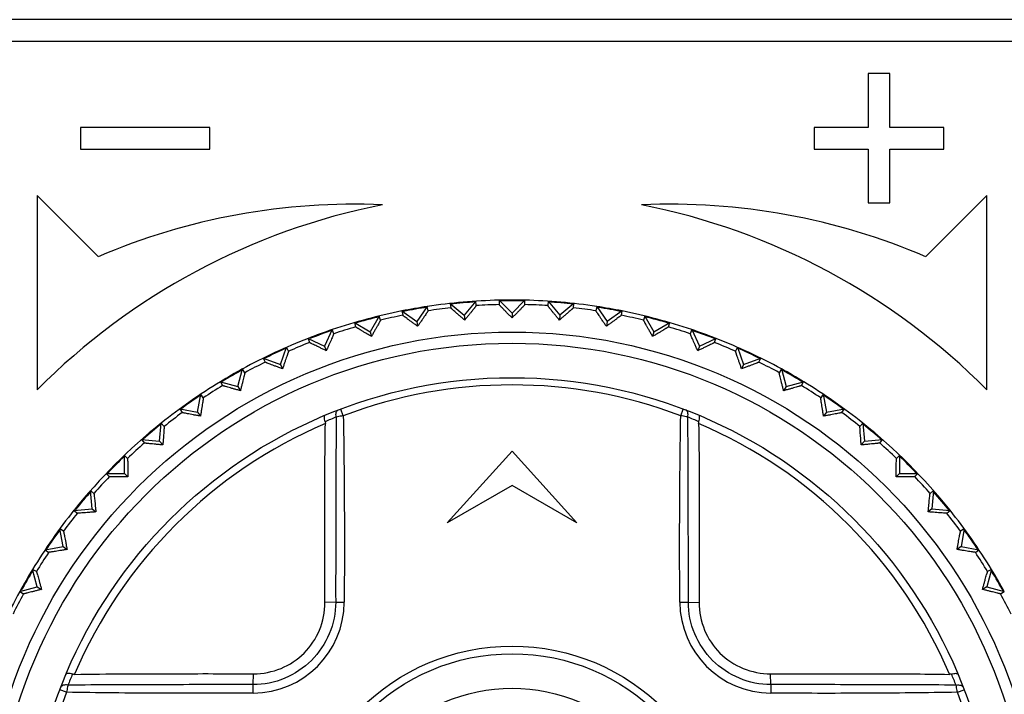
# Model space of a CAD drawing. Header units: millimetres. Extents: x 1117 to 38156, y -1945 to 7303.
# Tile 820 of 831: x 36371 to 36394, y 1330 to 1346. Entities that reach past the tile are written whole.
import ezdxf

# ---------------------------------------------------------------- set-up
doc = ezdxf.new("R2010")
doc.units = ezdxf.units.MM

msp = doc.modelspace()

# ---------------------------------------------------------------- linework, layer by layer
at = {"color": 7, "linetype": 'Continuous'}
for p, q in [((36409.831, 1345.631), (36354.931, 1345.631)), ((36354.931, 1345.131), (36409.831, 1345.131)), ((36391.131, 1344.381), (36390.631, 1344.381)), ((36390.631, 1344.381), (36390.631, 1343.131)), ((36391.131, 1343.131), (36391.131, 1344.381)), ((36372.381, 1343.131), (36372.381, 1342.631)), ((36375.381, 1343.131), (36372.381, 1343.131)), ((36375.381, 1342.631), (36375.381, 1343.131)), ((36390.631, 1343.131), (36389.381, 1343.131)), ((36389.381, 1343.131), (36389.381, 1342.631)), ((36392.381, 1343.131), (36391.131, 1343.131)), ((36392.381, 1342.631), (36392.381, 1343.131)), ((36372.381, 1342.631), (36375.381, 1342.631)), ((36389.381, 1342.631), (36390.631, 1342.631)), ((36390.631, 1342.631), (36390.631, 1341.381)), ((36391.131, 1342.631), (36392.381, 1342.631)), ((36391.131, 1341.381), (36391.131, 1342.631)), ((36371.381, 1341.551), (36371.381, 1337.051)), ((36372.795, 1340.137), (36371.381, 1341.551)), ((36393.381, 1341.551), (36391.967, 1340.137)), ((36393.381, 1337.051), (36393.381, 1341.551)), ((36390.631, 1341.381), (36391.131, 1341.381)), ((36380.418, 1338.981), (36380.176, 1338.636)), ((36380.435, 1338.881), (36380.418, 1338.981)), ((36380.951, 1339.052), (36381.274, 1338.78)), ((36380.951, 1339.052), (36380.96, 1338.95)), ((36381.545, 1339.104), (36381.274, 1338.78)), ((36381.554, 1339.002), (36381.545, 1339.104)), ((36382.082, 1339.127), (36382.381, 1338.829)), ((36382.082, 1339.127), (36382.083, 1339.026)), ((36382.679, 1339.127), (36382.381, 1338.829)), ((36382.679, 1339.026), (36382.679, 1339.127)), ((36383.216, 1339.104), (36383.208, 1339.002)), ((36383.216, 1339.104), (36383.487, 1338.78)), ((36383.811, 1339.052), (36383.487, 1338.78)), ((36383.802, 1338.95), (36383.811, 1339.052)), ((36384.344, 1338.981), (36384.326, 1338.881)), ((36384.344, 1338.981), (36384.586, 1338.636)), ((36379.305, 1338.761), (36379.094, 1338.396)), ((36379.331, 1338.663), (36379.305, 1338.761)), ((36379.83, 1338.878), (36380.176, 1338.636)), ((36379.83, 1338.878), (36379.848, 1338.778)), ((36381.274, 1338.78), (36381.284, 1338.668)), ((36382.381, 1338.829), (36382.381, 1338.716)), ((36383.487, 1338.78), (36383.478, 1338.668)), ((36384.931, 1338.878), (36384.586, 1338.636)), ((36384.914, 1338.778), (36384.931, 1338.878)), ((36385.456, 1338.761), (36385.43, 1338.663)), ((36385.456, 1338.761), (36385.667, 1338.396)), ((36378.729, 1338.607), (36379.094, 1338.396)), ((36378.729, 1338.607), (36378.755, 1338.509)), ((36380.176, 1338.636), (36380.195, 1338.524)), ((36384.586, 1338.636), (36384.566, 1338.524)), ((36385.667, 1338.396), (36386.033, 1338.607)), ((36386.006, 1338.509), (36386.033, 1338.607)), ((36378.216, 1338.445), (36378.038, 1338.063)), ((36378.251, 1338.35), (36378.216, 1338.445)), ((36379.094, 1338.396), (36379.124, 1338.287)), ((36385.667, 1338.396), (36385.638, 1338.287)), ((36386.546, 1338.445), (36386.511, 1338.35)), ((36386.546, 1338.445), (36386.724, 1338.063)), ((36377.014, 1337.639), (36377.159, 1338.036)), ((36377.201, 1337.943), (36377.159, 1338.036)), ((36377.655, 1338.241), (36378.038, 1338.063)), ((36377.655, 1338.241), (36377.69, 1338.146)), ((36378.038, 1338.063), (36378.076, 1337.957)), ((36386.724, 1338.063), (36386.685, 1337.957)), ((36386.724, 1338.063), (36387.106, 1338.241)), ((36387.071, 1338.146), (36387.106, 1338.241)), ((36387.603, 1338.036), (36387.56, 1337.943)), ((36387.603, 1338.036), (36387.747, 1337.639)), ((36376.618, 1337.783), (36377.014, 1337.639)), ((36376.618, 1337.783), (36376.661, 1337.691)), ((36377.014, 1337.639), (36377.062, 1337.536)), ((36387.747, 1337.639), (36387.699, 1337.536)), ((36387.747, 1337.639), (36388.144, 1337.783)), ((36388.101, 1337.691), (36388.144, 1337.783)), ((36376.032, 1337.128), (36376.141, 1337.535)), ((36376.192, 1337.447), (36376.141, 1337.535)), ((36388.621, 1337.535), (36388.57, 1337.447)), ((36388.621, 1337.535), (36388.73, 1337.128)), ((36375.624, 1337.237), (36376.032, 1337.128)), ((36375.624, 1337.237), (36375.675, 1337.149)), ((36376.032, 1337.128), (36376.088, 1337.03)), ((36388.73, 1337.128), (36388.673, 1337.03)), ((36388.73, 1337.128), (36389.137, 1337.237)), ((36389.087, 1337.149), (36389.137, 1337.237)), ((36375.097, 1336.532), (36375.171, 1336.948)), ((36375.229, 1336.865), (36375.171, 1336.948)), ((36389.591, 1336.948), (36389.533, 1336.865)), ((36389.591, 1336.948), (36389.664, 1336.532)), ((36374.682, 1336.606), (36375.097, 1336.532)), ((36374.682, 1336.606), (36374.74, 1336.522)), ((36375.097, 1336.532), (36375.162, 1336.44)), ((36378.472, 1336.448), (36378.413, 1336.604)), ((36386.289, 1336.448), (36386.348, 1336.604)), ((36389.664, 1336.532), (36389.599, 1336.44)), ((36389.664, 1336.532), (36390.08, 1336.606)), ((36390.021, 1336.522), (36390.08, 1336.606)), ((36374.218, 1335.858), (36374.255, 1336.278)), ((36374.321, 1336.2), (36374.255, 1336.278)), ((36390.506, 1336.278), (36390.441, 1336.2)), ((36390.506, 1336.278), (36390.543, 1335.858)), ((36373.798, 1335.895), (36374.218, 1335.858)), ((36373.798, 1335.895), (36373.864, 1335.817)), ((36374.218, 1335.858), (36374.291, 1335.771)), ((36390.543, 1335.858), (36390.47, 1335.771)), ((36390.543, 1335.858), (36390.963, 1335.895)), ((36390.898, 1335.817), (36390.963, 1335.895)), ((36373.474, 1335.46), (36373.402, 1335.531)), ((36373.402, 1335.11), (36373.402, 1335.531)), ((36380.881, 1333.965), (36382.381, 1335.631)), ((36382.381, 1335.631), (36383.881, 1333.965)), ((36391.36, 1335.531), (36391.288, 1335.46)), ((36391.36, 1335.531), (36391.36, 1335.11)), ((36372.98, 1335.11), (36373.402, 1335.11)), ((36372.98, 1335.11), (36373.052, 1335.038)), ((36373.402, 1335.11), (36373.482, 1335.03)), ((36391.36, 1335.11), (36391.28, 1335.03)), ((36391.36, 1335.11), (36391.782, 1335.11)), ((36391.71, 1335.038), (36391.782, 1335.11)), ((36382.381, 1334.831), (36380.881, 1333.965)), ((36383.881, 1333.965), (36382.381, 1334.831)), ((36372.694, 1334.648), (36372.617, 1334.713)), ((36372.653, 1334.293), (36372.617, 1334.713)), ((36392.145, 1334.713), (36392.067, 1334.648)), ((36392.145, 1334.713), (36392.108, 1334.293)), ((36372.233, 1334.256), (36372.653, 1334.293)), ((36372.233, 1334.256), (36372.311, 1334.191)), ((36372.653, 1334.293), (36372.74, 1334.22)), ((36392.108, 1334.293), (36392.021, 1334.22)), ((36392.108, 1334.293), (36392.528, 1334.256)), ((36392.451, 1334.191), (36392.528, 1334.256)), ((36371.989, 1333.771), (36371.906, 1333.829)), ((36371.979, 1333.414), (36371.906, 1333.829)), ((36392.856, 1333.829), (36392.773, 1333.771)), ((36392.856, 1333.829), (36392.783, 1333.414)), ((36371.564, 1333.341), (36371.979, 1333.414)), ((36371.564, 1333.341), (36371.647, 1333.282)), ((36371.979, 1333.414), (36372.072, 1333.349)), ((36392.783, 1333.414), (36392.69, 1333.349)), ((36392.783, 1333.414), (36393.198, 1333.341)), ((36393.115, 1333.282), (36393.198, 1333.341)), ((36371.363, 1332.836), (36371.275, 1332.887)), ((36371.384, 1332.48), (36371.275, 1332.887)), ((36393.487, 1332.887), (36393.378, 1332.48)), ((36393.487, 1332.887), (36393.399, 1332.836)), ((36370.976, 1332.371), (36371.384, 1332.48)), ((36370.976, 1332.371), (36371.064, 1332.32)), ((36371.384, 1332.48), (36371.482, 1332.423)), ((36393.378, 1332.48), (36393.28, 1332.423)), ((36393.378, 1332.48), (36393.785, 1332.371)), ((36393.697, 1332.32), (36393.785, 1332.371)), ((36378.296, 1332.128), (36378.043, 1332.12)), ((36386.466, 1332.128), (36386.718, 1332.12)), ((36376.384, 1330.216), (36376.392, 1330.468)), ((36388.378, 1330.216), (36388.37, 1330.468)), ((36372.063, 1330.039), (36371.907, 1330.098)), ((36392.698, 1330.039), (36392.855, 1330.098))]:
    msp.add_line(p, q, dxfattribs=at)
for radius in [12.258, 12, 11.2, 4.978, 4.8, 4]:
    msp.add_circle((36382.381, 1326.131), radius, dxfattribs=at)
for centre, radius, start, end in [((36382.381, 1326.131), 15.5, 101.1599, 135.2087), ((36378.711, 1326.352), 15, 87.4407, 113.2286), ((36386.051, 1326.352), 15, 66.7714, 92.5593), ((36382.381, 1326.131), 15.5, 44.7913, 78.8401), ((36382.381, 1326.131), 13, 98.6907, 101.3076), ((36382.381, 1326.131), 12.983, 98.6957, 101.1544), ((36382.381, 1326.131), 13, 91.3147, 98.6853), ((36382.381, 1326.131), 12.898, 96.325, 98.675), ((36382.381, 1326.131), 12.983, 93.678, 96.3198), ((36382.381, 1326.131), 12.898, 91.325, 93.675), ((36382.381, 1326.131), 13, 88.6918, 91.3082), ((36382.381, 1326.131), 12.983, 88.6968, 91.1554), ((36382.381, 1326.131), 13, 81.3147, 88.6853), ((36382.381, 1326.131), 12.898, 86.325, 88.675), ((36382.381, 1326.131), 12.983, 83.6802, 86.322), ((36382.381, 1326.131), 12.898, 81.325, 83.675), ((36382.381, 1326.131), 13, 78.6924, 81.3093), ((36382.381, 1326.131), 12.983, 78.6973, 81.1566), ((36382.381, 1326.131), 13, 101.3147, 108.6853), ((36382.381, 1326.131), 12.983, 103.6789, 106.323), ((36382.381, 1326.131), 12.898, 101.325, 103.675), ((36382.381, 1326.131), 12.898, 76.325, 78.675), ((36382.381, 1326.131), 13, 71.3147, 78.6853), ((36382.381, 1326.131), 12.983, 73.677, 76.3211), ((36382.381, 1326.131), 12.898, 106.325, 108.675), ((36382.381, 1326.131), 12.898, 71.325, 73.675), ((36382.381, 1326.131), 13, 108.6934, 111.3099), ((36382.381, 1326.131), 12.983, 108.6983, 111.1577), ((36382.381, 1326.131), 13, 68.6901, 71.3066), ((36382.381, 1326.131), 12.983, 68.6951, 71.1531), ((36382.381, 1326.131), 13, 111.3147, 118.6853), ((36382.381, 1326.131), 12.983, 113.6796, 116.3193), ((36382.381, 1326.131), 12.898, 111.325, 113.675), ((36382.381, 1326.131), 12.898, 66.325, 68.675), ((36382.381, 1326.131), 13, 61.3147, 68.6853), ((36382.381, 1326.131), 12.983, 63.6807, 66.3204), ((36382.381, 1326.131), 12.898, 116.325, 118.675), ((36382.381, 1326.131), 12.898, 61.325, 63.675), ((36382.381, 1326.131), 13, 118.6896, 121.3064), ((36382.381, 1326.131), 12.983, 118.6946, 121.1528), ((36382.381, 1326.131), 13, 58.6936, 61.3104), ((36382.381, 1326.131), 12.983, 58.6986, 61.1582), ((36382.381, 1326.131), 13, 121.3147, 128.6853), ((36382.381, 1326.131), 12.898, 121.325, 123.675), ((36382.381, 1326.131), 11.033, 69.2548, 110.7466), ((36382.381, 1326.131), 12.898, 56.325, 58.675), ((36382.381, 1326.131), 13, 51.3147, 58.6853), ((36382.381, 1326.131), 12.983, 123.6776, 126.323), ((36382.381, 1326.131), 12.983, 53.677, 56.3224), ((36382.381, 1326.131), 12.898, 126.325, 128.675), ((36382.381, 1326.131), 12.898, 51.325, 53.675), ((36382.381, 1326.131), 13, 128.694, 141.306), ((36382.381, 1326.131), 11.02, 113.1008, 156.9001), ((36382.381, 1326.131), 12.983, 128.6989, 131.1586), ((36382.857, 1325.284), 12.028, 112.2236, 113.5485), ((36381.915, 1325.309), 12.001, 66.4514, 67.7797), ((36382.381, 1326.131), 11.02, 23.1008, 66.9001), ((36382.381, 1326.131), 13, 38.694, 51.306), ((36382.381, 1326.131), 12.983, 48.6944, 51.1523), ((36382.381, 1326.131), 12.898, 131.325, 133.675), ((36382.381, 1326.131), 12.898, 46.325, 48.675), ((36382.381, 1326.131), 12.983, 133.6805, 136.3196), ((36382.381, 1326.131), 12.983, 43.6805, 46.3195), ((36382.381, 1326.131), 12.898, 136.325, 138.675), ((36382.381, 1326.131), 12.898, 41.325, 43.675), ((36382.381, 1326.131), 12.983, 138.6944, 141.1523), ((36382.381, 1326.131), 12.983, 38.6989, 41.1586), ((36382.381, 1326.131), 13, 141.3147, 148.6853), ((36382.381, 1326.131), 12.898, 141.325, 143.675), ((36382.381, 1326.131), 12.898, 36.325, 38.675), ((36382.381, 1326.131), 13, 31.3147, 38.6853), ((36382.381, 1326.131), 12.983, 143.677, 146.3224), ((36382.381, 1326.131), 12.983, 33.6776, 36.323), ((36382.381, 1326.131), 12.898, 146.325, 148.675), ((36382.381, 1326.131), 12.898, 31.325, 33.675), ((36382.381, 1326.131), 13, 148.6937, 151.3104), ((36382.381, 1326.131), 12.983, 148.6986, 151.1582), ((36382.381, 1326.131), 13, 28.6896, 31.3063), ((36382.381, 1326.131), 12.983, 28.6946, 31.1528), ((36382.381, 1326.131), 13, 151.3147, 158.6853), ((36382.381, 1326.131), 12.898, 151.325, 153.675), ((36382.381, 1326.131), 12.898, 26.325, 28.675), ((36376.376, 1332.135), 2.117, 270.2801, 359.7341), ((36378.754, 1358.046), 25.922, 268.9863, 269.4231), ((36385.892, 1359.041), 26.919, 270.8002, 271.2209), ((36388.385, 1332.135), 2.117, 180.2789, 269.7357), ((36383.201, 1325.665), 12, 156.4515, 157.7801), ((36381.534, 1325.654), 12.029, 22.2237, 23.5485), ((36382.381, 1326.131), 11.033, 159.2549, 200.7466), ((36349.482, 1329.643), 26.908, 0.7977, 1.2186), ((36414.296, 1329.758), 25.922, 178.9877, 179.4245), ((36382.381, 1326.131), 11.033, 339.2548, 20.7466)]:
    msp.add_arc(centre, radius, start, end, dxfattribs=at)
for points, knots in [([(36381.284, 1338.668), (36381.262, 1338.686), (36381.22, 1338.722), (36381.16, 1338.774), (36381.105, 1338.821), (36381.057, 1338.862), (36381.023, 1338.893), (36380.999, 1338.913), (36380.986, 1338.925), (36380.975, 1338.935), (36380.967, 1338.942), (36380.963, 1338.947), (36380.96, 1338.95), (36380.96, 1338.95)], [0, 0, 0, 0, 0.199481, 0.385367, 0.554329, 0.702459, 0.82537, 0.875938, 0.918501, 0.952563, 0.977679, 0.993532, 1, 1, 1, 1]), ([(36381.554, 1339.002), (36381.554, 1339.002), (36381.552, 1338.999), (36381.548, 1338.993), (36381.542, 1338.985), (36381.533, 1338.973), (36381.521, 1338.959), (36381.502, 1338.935), (36381.473, 1338.899), (36381.433, 1338.85), (36381.388, 1338.794), (36381.337, 1338.732), (36381.302, 1338.69), (36381.284, 1338.668)], [0, 0, 0, 0, 0.006467, 0.022314, 0.047417, 0.081484, 0.124046, 0.174615, 0.297555, 0.445709, 0.614672, 0.800566, 1, 1, 1, 1]), ([(36382.381, 1338.716), (36382.361, 1338.736), (36382.322, 1338.775), (36382.266, 1338.832), (36382.216, 1338.884), (36382.172, 1338.929), (36382.14, 1338.962), (36382.119, 1338.985), (36382.106, 1338.998), (36382.096, 1339.009), (36382.089, 1339.017), (36382.085, 1339.022), (36382.083, 1339.025), (36382.083, 1339.026)], [0, 0, 0, 0, 0.199427, 0.385377, 0.554373, 0.70251, 0.825451, 0.876005, 0.918557, 0.952613, 0.977701, 0.993537, 1, 1, 1, 1]), ([(36382.679, 1339.026), (36382.679, 1339.025), (36382.676, 1339.022), (36382.673, 1339.017), (36382.665, 1339.009), (36382.655, 1338.998), (36382.643, 1338.985), (36382.621, 1338.962), (36382.59, 1338.929), (36382.546, 1338.884), (36382.495, 1338.832), (36382.44, 1338.775), (36382.401, 1338.736), (36382.381, 1338.716)], [0, 0, 0, 0, 0.006479, 0.022341, 0.047413, 0.081454, 0.12405, 0.174642, 0.297539, 0.445684, 0.614742, 0.800679, 1, 1, 1, 1]), ([(36383.478, 1338.668), (36383.459, 1338.69), (36383.424, 1338.732), (36383.374, 1338.794), (36383.328, 1338.85), (36383.288, 1338.899), (36383.259, 1338.935), (36383.24, 1338.959), (36383.229, 1338.973), (36383.22, 1338.985), (36383.213, 1338.993), (36383.21, 1338.999), (36383.207, 1339.002), (36383.208, 1339.002)], [0, 0, 0, 0, 0.199481, 0.385367, 0.554329, 0.702459, 0.82537, 0.875938, 0.918501, 0.952563, 0.977679, 0.993532, 1, 1, 1, 1]), ([(36383.802, 1338.95), (36383.802, 1338.95), (36383.799, 1338.947), (36383.795, 1338.942), (36383.786, 1338.935), (36383.776, 1338.925), (36383.762, 1338.913), (36383.739, 1338.893), (36383.704, 1338.862), (36383.656, 1338.821), (36383.602, 1338.774), (36383.541, 1338.722), (36383.499, 1338.686), (36383.478, 1338.668)], [0, 0, 0, 0, 0.006467, 0.022314, 0.047417, 0.081484, 0.124046, 0.174615, 0.297555, 0.445709, 0.614672, 0.800566, 1, 1, 1, 1]), ([(36380.195, 1338.524), (36380.172, 1338.541), (36380.127, 1338.573), (36380.062, 1338.619), (36380.004, 1338.661), (36379.953, 1338.698), (36379.915, 1338.726), (36379.891, 1338.744), (36379.876, 1338.755), (36379.864, 1338.764), (36379.856, 1338.77), (36379.851, 1338.775), (36379.848, 1338.777), (36379.848, 1338.778)], [0, 0, 0, 0, 0.199481, 0.385367, 0.554329, 0.702459, 0.82537, 0.875938, 0.918501, 0.952563, 0.977679, 0.993532, 1, 1, 1, 1]), ([(36380.435, 1338.881), (36380.435, 1338.881), (36380.433, 1338.878), (36380.43, 1338.872), (36380.424, 1338.863), (36380.417, 1338.85), (36380.407, 1338.835), (36380.39, 1338.809), (36380.364, 1338.771), (36380.329, 1338.719), (36380.288, 1338.659), (36380.243, 1338.593), (36380.212, 1338.548), (36380.195, 1338.524)], [0, 0, 0, 0, 0.006467, 0.022314, 0.047417, 0.081484, 0.124046, 0.174615, 0.297555, 0.445709, 0.614672, 0.800566, 1, 1, 1, 1]), ([(36384.566, 1338.524), (36384.55, 1338.548), (36384.519, 1338.593), (36384.474, 1338.659), (36384.433, 1338.719), (36384.398, 1338.771), (36384.372, 1338.809), (36384.355, 1338.835), (36384.345, 1338.85), (36384.337, 1338.863), (36384.331, 1338.872), (36384.328, 1338.878), (36384.326, 1338.881), (36384.326, 1338.881)], [0, 0, 0, 0, 0.199481, 0.385367, 0.554329, 0.702459, 0.82537, 0.875938, 0.918501, 0.952563, 0.977679, 0.993532, 1, 1, 1, 1]), ([(36384.914, 1338.778), (36384.914, 1338.777), (36384.91, 1338.775), (36384.906, 1338.77), (36384.897, 1338.764), (36384.886, 1338.755), (36384.871, 1338.744), (36384.846, 1338.726), (36384.809, 1338.698), (36384.758, 1338.661), (36384.699, 1338.619), (36384.634, 1338.573), (36384.589, 1338.541), (36384.566, 1338.524)], [0, 0, 0, 0, 0.006467, 0.022314, 0.047417, 0.081484, 0.124046, 0.174615, 0.297555, 0.445709, 0.614672, 0.800566, 1, 1, 1, 1]), ([(36379.124, 1338.287), (36379.099, 1338.301), (36379.051, 1338.329), (36378.983, 1338.37), (36378.921, 1338.407), (36378.867, 1338.439), (36378.827, 1338.463), (36378.801, 1338.479), (36378.785, 1338.489), (36378.773, 1338.496), (36378.764, 1338.502), (36378.759, 1338.506), (36378.755, 1338.508), (36378.755, 1338.509)], [0, 0, 0, 0, 0.199481, 0.385367, 0.554329, 0.702459, 0.82537, 0.875938, 0.918501, 0.952563, 0.977679, 0.993532, 1, 1, 1, 1]), ([(36379.331, 1338.663), (36379.332, 1338.662), (36379.33, 1338.659), (36379.327, 1338.653), (36379.322, 1338.644), (36379.316, 1338.631), (36379.307, 1338.615), (36379.292, 1338.587), (36379.27, 1338.547), (36379.239, 1338.492), (36379.204, 1338.429), (36379.165, 1338.36), (36379.138, 1338.312), (36379.124, 1338.287)], [0, 0, 0, 0, 0.006467, 0.022314, 0.047417, 0.081484, 0.124046, 0.174615, 0.297555, 0.445709, 0.614672, 0.800566, 1, 1, 1, 1]), ([(36385.638, 1338.287), (36385.624, 1338.312), (36385.597, 1338.36), (36385.558, 1338.429), (36385.522, 1338.492), (36385.492, 1338.547), (36385.469, 1338.587), (36385.455, 1338.615), (36385.446, 1338.631), (36385.439, 1338.644), (36385.434, 1338.653), (36385.432, 1338.659), (36385.43, 1338.662), (36385.43, 1338.663)], [0, 0, 0, 0, 0.199481, 0.385367, 0.554329, 0.702459, 0.82537, 0.875938, 0.918501, 0.952563, 0.977679, 0.993532, 1, 1, 1, 1]), ([(36386.006, 1338.509), (36386.006, 1338.508), (36386.003, 1338.506), (36385.998, 1338.502), (36385.989, 1338.496), (36385.976, 1338.489), (36385.961, 1338.479), (36385.934, 1338.463), (36385.895, 1338.439), (36385.841, 1338.407), (36385.779, 1338.37), (36385.71, 1338.329), (36385.663, 1338.301), (36385.638, 1338.287)], [0, 0, 0, 0, 0.006467, 0.022314, 0.047417, 0.081484, 0.124046, 0.174615, 0.297555, 0.445709, 0.614672, 0.800566, 1, 1, 1, 1]), ([(36378.251, 1338.35), (36378.251, 1338.349), (36378.249, 1338.346), (36378.248, 1338.34), (36378.243, 1338.329), (36378.238, 1338.316), (36378.231, 1338.299), (36378.218, 1338.271), (36378.2, 1338.229), (36378.174, 1338.171), (36378.144, 1338.105), (36378.111, 1338.033), (36378.088, 1337.983), (36378.076, 1337.957)], [0, 0, 0, 0, 0.006467, 0.022314, 0.047417, 0.081484, 0.124046, 0.174615, 0.297555, 0.445709, 0.614672, 0.800566, 1, 1, 1, 1]), ([(36386.685, 1337.957), (36386.673, 1337.983), (36386.65, 1338.033), (36386.617, 1338.105), (36386.588, 1338.171), (36386.562, 1338.229), (36386.543, 1338.271), (36386.531, 1338.299), (36386.524, 1338.316), (36386.518, 1338.329), (36386.514, 1338.34), (36386.512, 1338.346), (36386.511, 1338.349), (36386.511, 1338.35)], [0, 0, 0, 0, 0.199481, 0.385367, 0.554329, 0.702459, 0.82537, 0.875938, 0.918501, 0.952563, 0.977679, 0.993532, 1, 1, 1, 1]), ([(36378.076, 1337.957), (36378.051, 1337.969), (36378.001, 1337.993), (36377.929, 1338.027), (36377.864, 1338.058), (36377.807, 1338.086), (36377.766, 1338.106), (36377.738, 1338.12), (36377.722, 1338.128), (36377.709, 1338.135), (36377.699, 1338.14), (36377.694, 1338.144), (36377.69, 1338.145), (36377.69, 1338.146)], [0, 0, 0, 0, 0.199481, 0.385367, 0.554329, 0.702459, 0.82537, 0.875938, 0.918501, 0.952563, 0.977679, 0.993532, 1, 1, 1, 1]), ([(36387.071, 1338.146), (36387.071, 1338.145), (36387.068, 1338.144), (36387.062, 1338.14), (36387.053, 1338.135), (36387.04, 1338.128), (36387.023, 1338.12), (36386.996, 1338.106), (36386.954, 1338.086), (36386.898, 1338.058), (36386.833, 1338.027), (36386.761, 1337.993), (36386.711, 1337.969), (36386.685, 1337.957)], [0, 0, 0, 0, 0.006467, 0.022314, 0.047417, 0.081484, 0.124046, 0.174615, 0.297555, 0.445709, 0.614672, 0.800566, 1, 1, 1, 1]), ([(36377.201, 1337.943), (36377.202, 1337.943), (36377.2, 1337.939), (36377.199, 1337.933), (36377.196, 1337.922), (36377.192, 1337.909), (36377.186, 1337.891), (36377.176, 1337.862), (36377.161, 1337.818), (36377.14, 1337.759), (36377.117, 1337.69), (36377.09, 1337.616), (36377.072, 1337.563), (36377.062, 1337.536)], [0, 0, 0, 0, 0.006467, 0.022314, 0.047417, 0.081484, 0.124046, 0.174615, 0.297555, 0.445709, 0.614672, 0.800566, 1, 1, 1, 1]), ([(36387.699, 1337.536), (36387.69, 1337.563), (36387.671, 1337.616), (36387.645, 1337.69), (36387.621, 1337.759), (36387.6, 1337.818), (36387.586, 1337.862), (36387.576, 1337.891), (36387.57, 1337.909), (36387.566, 1337.922), (36387.562, 1337.933), (36387.561, 1337.939), (36387.56, 1337.943), (36387.56, 1337.943)], [0, 0, 0, 0, 0.199481, 0.385367, 0.554329, 0.702459, 0.82537, 0.875938, 0.918501, 0.952563, 0.977679, 0.993532, 1, 1, 1, 1]), ([(36377.062, 1337.536), (36377.035, 1337.546), (36376.984, 1337.566), (36376.909, 1337.594), (36376.842, 1337.619), (36376.783, 1337.642), (36376.74, 1337.658), (36376.711, 1337.67), (36376.694, 1337.677), (36376.68, 1337.682), (36376.67, 1337.686), (36376.665, 1337.689), (36376.661, 1337.69), (36376.661, 1337.691)], [0, 0, 0, 0, 0.199481, 0.385367, 0.554329, 0.702459, 0.82537, 0.875938, 0.918501, 0.952563, 0.977679, 0.993532, 1, 1, 1, 1]), ([(36388.101, 1337.691), (36388.1, 1337.69), (36388.097, 1337.689), (36388.091, 1337.686), (36388.081, 1337.682), (36388.068, 1337.677), (36388.051, 1337.67), (36388.022, 1337.658), (36387.979, 1337.642), (36387.92, 1337.619), (36387.852, 1337.594), (36387.778, 1337.566), (36387.726, 1337.546), (36387.699, 1337.536)], [0, 0, 0, 0, 0.006467, 0.022314, 0.047417, 0.081484, 0.124046, 0.174615, 0.297555, 0.445709, 0.614672, 0.800566, 1, 1, 1, 1]), ([(36376.192, 1337.447), (36376.192, 1337.446), (36376.191, 1337.443), (36376.19, 1337.436), (36376.188, 1337.426), (36376.185, 1337.412), (36376.181, 1337.394), (36376.173, 1337.364), (36376.162, 1337.319), (36376.147, 1337.258), (36376.129, 1337.188), (36376.109, 1337.111), (36376.095, 1337.057), (36376.088, 1337.03)], [0, 0, 0, 0, 0.00648, 0.022341, 0.047413, 0.081454, 0.124051, 0.174643, 0.29754, 0.445685, 0.614743, 0.800679, 1, 1, 1, 1]), ([(36388.673, 1337.03), (36388.666, 1337.057), (36388.652, 1337.111), (36388.632, 1337.188), (36388.615, 1337.258), (36388.599, 1337.319), (36388.588, 1337.364), (36388.581, 1337.394), (36388.577, 1337.412), (36388.574, 1337.426), (36388.571, 1337.436), (36388.571, 1337.443), (36388.57, 1337.446), (36388.57, 1337.447)], [0, 0, 0, 0, 0.199427, 0.385377, 0.554372, 0.702509, 0.82545, 0.876004, 0.918557, 0.952613, 0.9777, 0.993537, 1, 1, 1, 1]), ([(36376.088, 1337.03), (36376.061, 1337.037), (36376.007, 1337.052), (36375.931, 1337.073), (36375.861, 1337.093), (36375.801, 1337.11), (36375.756, 1337.123), (36375.727, 1337.132), (36375.709, 1337.137), (36375.695, 1337.141), (36375.685, 1337.145), (36375.679, 1337.147), (36375.675, 1337.148), (36375.675, 1337.149)], [0, 0, 0, 0, 0.199427, 0.385378, 0.554374, 0.702511, 0.825452, 0.876006, 0.918558, 0.952614, 0.977701, 0.993538, 1, 1, 1, 1]), ([(36389.087, 1337.149), (36389.086, 1337.148), (36389.083, 1337.147), (36389.077, 1337.145), (36389.066, 1337.141), (36389.052, 1337.137), (36389.035, 1337.132), (36389.005, 1337.123), (36388.961, 1337.11), (36388.9, 1337.093), (36388.831, 1337.073), (36388.754, 1337.052), (36388.701, 1337.037), (36388.673, 1337.03)], [0, 0, 0, 0, 0.006479, 0.02234, 0.047412, 0.081453, 0.124049, 0.17464, 0.297537, 0.445683, 0.614742, 0.800679, 1, 1, 1, 1]), ([(36375.229, 1336.865), (36375.229, 1336.864), (36375.229, 1336.86), (36375.229, 1336.854), (36375.227, 1336.843), (36375.225, 1336.829), (36375.223, 1336.81), (36375.218, 1336.78), (36375.211, 1336.734), (36375.201, 1336.672), (36375.189, 1336.601), (36375.176, 1336.522), (36375.167, 1336.468), (36375.162, 1336.44)], [0, 0, 0, 0, 0.006467, 0.022314, 0.047417, 0.081484, 0.124046, 0.174615, 0.297555, 0.445709, 0.614672, 0.800566, 1, 1, 1, 1]), ([(36389.599, 1336.44), (36389.594, 1336.468), (36389.585, 1336.522), (36389.572, 1336.601), (36389.561, 1336.672), (36389.551, 1336.734), (36389.544, 1336.78), (36389.539, 1336.81), (36389.536, 1336.829), (36389.535, 1336.843), (36389.533, 1336.854), (36389.533, 1336.86), (36389.532, 1336.864), (36389.533, 1336.865)], [0, 0, 0, 0, 0.199481, 0.385367, 0.554329, 0.702459, 0.82537, 0.875938, 0.918501, 0.952563, 0.977679, 0.993532, 1, 1, 1, 1]), ([(36375.162, 1336.44), (36375.134, 1336.445), (36375.08, 1336.455), (36375.002, 1336.469), (36374.931, 1336.483), (36374.869, 1336.495), (36374.824, 1336.504), (36374.793, 1336.51), (36374.775, 1336.514), (36374.761, 1336.517), (36374.75, 1336.519), (36374.744, 1336.521), (36374.741, 1336.522), (36374.74, 1336.522)], [0, 0, 0, 0, 0.199481, 0.385367, 0.554329, 0.702459, 0.82537, 0.875938, 0.918501, 0.952563, 0.977679, 0.993532, 1, 1, 1, 1]), ([(36378.052, 1336.311), (36378.046, 1336.329), (36378.038, 1336.363), (36378.033, 1336.403), (36378.035, 1336.429), (36378.039, 1336.447), (36378.046, 1336.458), (36378.053, 1336.461)], [0, 0, 0, 0, 0.363655, 0.657408, 0.772233, 0.865602, 1, 1, 1, 1]), ([(36378.308, 1336.419), (36378.304, 1336.438), (36378.301, 1336.473), (36378.307, 1336.523), (36378.325, 1336.562), (36378.347, 1336.579), (36378.358, 1336.583)], [0, 0, 0, 0, 0.310286, 0.581755, 0.807538, 1, 1, 1, 1]), ([(36378.472, 1336.448), (36378.458, 1336.446), (36378.403, 1336.438), (36378.348, 1336.428), (36378.308, 1336.419)], [0, 0, 0, 0, 0.266416, 1, 1, 1, 1]), ([(36378.472, 1336.448), (36378.479, 1336.09), (36378.489, 1335.372), (36378.497, 1334.292), (36378.499, 1333.209), (36378.495, 1332.487), (36378.493, 1332.125)], [0, 0, 0, 0, 0.248644, 0.498527, 0.749129, 1, 1, 1, 1]), ([(36386.268, 1332.125), (36386.265, 1332.486), (36386.264, 1333.209), (36386.264, 1334.292), (36386.273, 1335.371), (36386.283, 1336.09), (36386.289, 1336.448)], [0, 0, 0, 0, 0.250871, 0.501473, 0.751355, 1, 1, 1, 1]), ([(36386.454, 1336.419), (36386.441, 1336.422), (36386.386, 1336.433), (36386.331, 1336.442), (36386.289, 1336.448)], [0, 0, 0, 0, 0.22799, 1, 1, 1, 1]), ([(36386.454, 1336.419), (36386.457, 1336.438), (36386.46, 1336.474), (36386.454, 1336.523), (36386.436, 1336.562), (36386.415, 1336.579), (36386.404, 1336.583)], [0, 0, 0, 0, 0.310302, 0.581776, 0.807553, 1, 1, 1, 1]), ([(36386.71, 1336.311), (36386.715, 1336.329), (36386.724, 1336.363), (36386.728, 1336.403), (36386.727, 1336.43), (36386.723, 1336.447), (36386.715, 1336.458), (36386.708, 1336.461)], [0, 0, 0, 0, 0.363666, 0.65742, 0.772244, 0.865611, 1, 1, 1, 1]), ([(36390.021, 1336.522), (36390.021, 1336.522), (36390.017, 1336.521), (36390.011, 1336.519), (36390, 1336.517), (36389.986, 1336.514), (36389.968, 1336.51), (36389.938, 1336.504), (36389.893, 1336.495), (36389.831, 1336.483), (36389.76, 1336.469), (36389.682, 1336.455), (36389.627, 1336.445), (36389.599, 1336.44)], [0, 0, 0, 0, 0.006467, 0.022314, 0.047417, 0.081484, 0.124046, 0.174615, 0.297555, 0.445709, 0.614672, 0.800566, 1, 1, 1, 1]), ([(36374.321, 1336.2), (36374.321, 1336.2), (36374.321, 1336.196), (36374.321, 1336.19), (36374.321, 1336.179), (36374.32, 1336.164), (36374.319, 1336.146), (36374.317, 1336.115), (36374.314, 1336.069), (36374.309, 1336.006), (36374.304, 1335.934), (36374.298, 1335.855), (36374.294, 1335.8), (36374.291, 1335.771)], [0, 0, 0, 0, 0.006467, 0.022314, 0.047417, 0.081484, 0.124046, 0.174615, 0.297555, 0.445709, 0.614672, 0.800566, 1, 1, 1, 1]), ([(36378.043, 1332.12), (36378.042, 1332.469), (36378.041, 1333.194), (36378.043, 1334.273), (36378.046, 1335.305), (36378.052, 1335.962), (36378.057, 1336.267)], [0, 0, 0, 0, 0.252878, 0.524717, 0.77986, 1, 1, 1, 1]), ([(36378.052, 1336.311), (36378.053, 1336.308), (36378.056, 1336.293), (36378.057, 1336.278), (36378.057, 1336.267)], [0, 0, 0, 0, 0.245459, 1, 1, 1, 1]), ([(36378.308, 1336.419), (36378.305, 1336.063), (36378.301, 1335.349), (36378.298, 1334.278), (36378.297, 1333.383), (36378.295, 1332.666), (36378.295, 1332.307), (36378.296, 1332.128)], [0, 0, 0, 0, 0.248965, 0.498851, 0.749297, 0.874634, 1, 1, 1, 1]), ([(36386.466, 1332.128), (36386.465, 1332.486), (36386.467, 1333.203), (36386.464, 1334.278), (36386.461, 1335.35), (36386.457, 1336.063), (36386.454, 1336.419)], [0, 0, 0, 0, 0.250702, 0.501149, 0.751035, 1, 1, 1, 1]), ([(36386.704, 1336.267), (36386.704, 1336.27), (36386.704, 1336.285), (36386.707, 1336.3), (36386.71, 1336.311)], [0, 0, 0, 0, 0.25433, 1, 1, 1, 1]), ([(36386.704, 1336.267), (36386.711, 1335.881), (36386.717, 1335.123), (36386.72, 1333.741), (36386.721, 1332.744), (36386.718, 1332.12)], [0, 0, 0, 0, 0.278996, 0.548235, 1, 1, 1, 1]), ([(36390.47, 1335.771), (36390.468, 1335.8), (36390.464, 1335.855), (36390.458, 1335.934), (36390.452, 1336.006), (36390.448, 1336.069), (36390.444, 1336.115), (36390.443, 1336.146), (36390.442, 1336.164), (36390.441, 1336.179), (36390.44, 1336.19), (36390.441, 1336.196), (36390.44, 1336.2), (36390.441, 1336.2)], [0, 0, 0, 0, 0.199481, 0.385367, 0.554329, 0.702459, 0.82537, 0.875938, 0.918501, 0.952563, 0.977679, 0.993532, 1, 1, 1, 1]), ([(36374.291, 1335.771), (36374.263, 1335.774), (36374.208, 1335.779), (36374.129, 1335.787), (36374.057, 1335.794), (36373.994, 1335.801), (36373.948, 1335.806), (36373.917, 1335.809), (36373.899, 1335.811), (36373.885, 1335.813), (36373.874, 1335.814), (36373.868, 1335.816), (36373.864, 1335.816), (36373.864, 1335.817)], [0, 0, 0, 0, 0.199481, 0.385367, 0.554329, 0.702459, 0.82537, 0.875938, 0.918501, 0.952563, 0.977679, 0.993532, 1, 1, 1, 1]), ([(36390.898, 1335.817), (36390.897, 1335.816), (36390.894, 1335.816), (36390.887, 1335.814), (36390.877, 1335.813), (36390.862, 1335.811), (36390.844, 1335.809), (36390.813, 1335.806), (36390.767, 1335.801), (36390.705, 1335.794), (36390.633, 1335.787), (36390.554, 1335.779), (36390.499, 1335.774), (36390.47, 1335.771)], [0, 0, 0, 0, 0.006467, 0.022314, 0.047417, 0.081484, 0.124046, 0.174615, 0.297555, 0.445709, 0.614672, 0.800566, 1, 1, 1, 1]), ([(36373.474, 1335.46), (36373.474, 1335.459), (36373.474, 1335.455), (36373.475, 1335.449), (36373.475, 1335.438), (36373.476, 1335.423), (36373.477, 1335.405), (36373.478, 1335.374), (36373.478, 1335.328), (36373.479, 1335.265), (36373.48, 1335.193), (36373.481, 1335.113), (36373.482, 1335.058), (36373.482, 1335.03)], [0, 0, 0, 0, 0.006467, 0.022314, 0.047417, 0.081484, 0.124046, 0.174615, 0.297555, 0.445709, 0.614672, 0.800566, 1, 1, 1, 1]), ([(36391.28, 1335.03), (36391.28, 1335.058), (36391.28, 1335.113), (36391.281, 1335.193), (36391.282, 1335.265), (36391.283, 1335.328), (36391.284, 1335.374), (36391.285, 1335.405), (36391.285, 1335.423), (36391.286, 1335.438), (36391.286, 1335.449), (36391.287, 1335.455), (36391.287, 1335.459), (36391.288, 1335.46)], [0, 0, 0, 0, 0.199481, 0.385367, 0.554329, 0.702459, 0.82537, 0.875938, 0.918501, 0.952563, 0.977679, 0.993532, 1, 1, 1, 1]), ([(36373.482, 1335.03), (36373.453, 1335.03), (36373.398, 1335.03), (36373.318, 1335.031), (36373.246, 1335.032), (36373.183, 1335.033), (36373.137, 1335.034), (36373.106, 1335.035), (36373.088, 1335.035), (36373.073, 1335.036), (36373.062, 1335.036), (36373.056, 1335.037), (36373.052, 1335.037), (36373.052, 1335.038)], [0, 0, 0, 0, 0.199481, 0.385367, 0.554329, 0.702459, 0.82537, 0.875938, 0.918501, 0.952563, 0.977679, 0.993532, 1, 1, 1, 1]), ([(36391.71, 1335.038), (36391.709, 1335.037), (36391.706, 1335.037), (36391.699, 1335.036), (36391.688, 1335.036), (36391.674, 1335.035), (36391.655, 1335.035), (36391.624, 1335.034), (36391.578, 1335.033), (36391.515, 1335.032), (36391.443, 1335.031), (36391.364, 1335.03), (36391.308, 1335.03), (36391.28, 1335.03)], [0, 0, 0, 0, 0.006467, 0.022314, 0.047417, 0.081484, 0.124046, 0.174615, 0.297555, 0.445709, 0.614672, 0.800566, 1, 1, 1, 1]), ([(36372.694, 1334.648), (36372.695, 1334.647), (36372.695, 1334.644), (36372.697, 1334.637), (36372.698, 1334.626), (36372.7, 1334.612), (36372.702, 1334.594), (36372.706, 1334.563), (36372.711, 1334.517), (36372.717, 1334.454), (36372.724, 1334.383), (36372.732, 1334.304), (36372.737, 1334.249), (36372.74, 1334.22)], [0, 0, 0, 0, 0.006467, 0.022314, 0.047417, 0.081484, 0.124046, 0.174615, 0.297555, 0.445709, 0.614672, 0.800566, 1, 1, 1, 1]), ([(36392.021, 1334.22), (36392.024, 1334.249), (36392.029, 1334.304), (36392.037, 1334.383), (36392.044, 1334.454), (36392.051, 1334.517), (36392.056, 1334.563), (36392.059, 1334.594), (36392.061, 1334.612), (36392.063, 1334.626), (36392.065, 1334.637), (36392.066, 1334.644), (36392.066, 1334.647), (36392.067, 1334.648)], [0, 0, 0, 0, 0.199481, 0.385367, 0.554329, 0.702459, 0.82537, 0.875938, 0.918501, 0.952563, 0.977679, 0.993532, 1, 1, 1, 1]), ([(36372.74, 1334.22), (36372.712, 1334.218), (36372.656, 1334.213), (36372.577, 1334.207), (36372.505, 1334.202), (36372.442, 1334.197), (36372.396, 1334.194), (36372.365, 1334.192), (36372.347, 1334.191), (36372.333, 1334.191), (36372.322, 1334.19), (36372.315, 1334.191), (36372.312, 1334.19), (36372.311, 1334.191)], [0, 0, 0, 0, 0.199481, 0.385367, 0.554329, 0.702459, 0.82537, 0.875938, 0.918501, 0.952563, 0.977679, 0.993532, 1, 1, 1, 1]), ([(36392.451, 1334.191), (36392.45, 1334.19), (36392.446, 1334.191), (36392.44, 1334.19), (36392.429, 1334.191), (36392.414, 1334.191), (36392.396, 1334.192), (36392.365, 1334.194), (36392.319, 1334.197), (36392.256, 1334.202), (36392.184, 1334.207), (36392.105, 1334.213), (36392.05, 1334.218), (36392.021, 1334.22)], [0, 0, 0, 0, 0.006467, 0.022314, 0.047417, 0.081484, 0.124046, 0.174615, 0.297555, 0.445709, 0.614672, 0.800566, 1, 1, 1, 1]), ([(36371.989, 1333.771), (36371.99, 1333.771), (36371.99, 1333.767), (36371.992, 1333.761), (36371.995, 1333.75), (36371.998, 1333.736), (36372.001, 1333.718), (36372.008, 1333.688), (36372.017, 1333.643), (36372.028, 1333.581), (36372.042, 1333.51), (36372.056, 1333.432), (36372.067, 1333.377), (36372.072, 1333.349)], [0, 0, 0, 0, 0.006467, 0.022314, 0.047417, 0.081484, 0.124046, 0.174615, 0.297555, 0.445709, 0.614672, 0.800566, 1, 1, 1, 1]), ([(36392.69, 1333.349), (36392.695, 1333.377), (36392.705, 1333.432), (36392.72, 1333.51), (36392.733, 1333.581), (36392.745, 1333.643), (36392.754, 1333.688), (36392.76, 1333.718), (36392.764, 1333.736), (36392.767, 1333.75), (36392.769, 1333.761), (36392.771, 1333.767), (36392.772, 1333.771), (36392.773, 1333.771)], [0, 0, 0, 0, 0.199481, 0.385367, 0.554329, 0.702459, 0.82537, 0.875938, 0.918501, 0.952563, 0.977679, 0.993532, 1, 1, 1, 1]), ([(36372.072, 1333.349), (36372.044, 1333.344), (36371.989, 1333.335), (36371.911, 1333.322), (36371.839, 1333.31), (36371.777, 1333.3), (36371.732, 1333.293), (36371.701, 1333.289), (36371.683, 1333.286), (36371.668, 1333.284), (36371.658, 1333.283), (36371.651, 1333.283), (36371.648, 1333.282), (36371.647, 1333.282)], [0, 0, 0, 0, 0.199481, 0.385367, 0.554329, 0.702459, 0.82537, 0.875938, 0.918501, 0.952563, 0.977679, 0.993532, 1, 1, 1, 1]), ([(36393.115, 1333.282), (36393.114, 1333.282), (36393.11, 1333.283), (36393.104, 1333.283), (36393.093, 1333.284), (36393.079, 1333.286), (36393.061, 1333.289), (36393.03, 1333.293), (36392.984, 1333.3), (36392.922, 1333.31), (36392.851, 1333.322), (36392.773, 1333.335), (36392.718, 1333.344), (36392.69, 1333.349)], [0, 0, 0, 0, 0.006467, 0.022314, 0.047417, 0.081484, 0.124046, 0.174615, 0.297555, 0.445709, 0.614672, 0.800566, 1, 1, 1, 1]), ([(36371.363, 1332.836), (36371.363, 1332.836), (36371.364, 1332.832), (36371.367, 1332.826), (36371.37, 1332.816), (36371.374, 1332.802), (36371.38, 1332.785), (36371.388, 1332.755), (36371.401, 1332.711), (36371.419, 1332.65), (36371.438, 1332.58), (36371.459, 1332.504), (36371.474, 1332.451), (36371.482, 1332.423)], [0, 0, 0, 0, 0.00648, 0.022341, 0.047414, 0.081455, 0.124052, 0.174644, 0.297542, 0.445687, 0.614744, 0.800679, 1, 1, 1, 1]), ([(36393.28, 1332.423), (36393.287, 1332.451), (36393.302, 1332.504), (36393.323, 1332.58), (36393.343, 1332.65), (36393.36, 1332.711), (36393.373, 1332.755), (36393.382, 1332.785), (36393.387, 1332.802), (36393.392, 1332.816), (36393.395, 1332.826), (36393.397, 1332.832), (36393.398, 1332.836), (36393.399, 1332.836)], [0, 0, 0, 0, 0.199427, 0.385376, 0.554371, 0.702508, 0.825449, 0.876003, 0.918556, 0.952613, 0.9777, 0.993537, 1, 1, 1, 1]), ([(36371.482, 1332.423), (36371.454, 1332.416), (36371.401, 1332.402), (36371.324, 1332.382), (36371.254, 1332.364), (36371.193, 1332.349), (36371.148, 1332.338), (36371.118, 1332.331), (36371.1, 1332.327), (36371.086, 1332.324), (36371.075, 1332.321), (36371.069, 1332.32), (36371.065, 1332.319), (36371.064, 1332.32)], [0, 0, 0, 0, 0.199427, 0.385378, 0.554375, 0.702511, 0.825453, 0.876007, 0.918559, 0.952614, 0.977701, 0.993538, 1, 1, 1, 1]), ([(36393.697, 1332.32), (36393.696, 1332.319), (36393.693, 1332.32), (36393.687, 1332.321), (36393.676, 1332.324), (36393.662, 1332.327), (36393.644, 1332.331), (36393.614, 1332.338), (36393.569, 1332.349), (36393.508, 1332.364), (36393.438, 1332.382), (36393.361, 1332.402), (36393.307, 1332.416), (36393.28, 1332.423)], [0, 0, 0, 0, 0.006479, 0.022339, 0.04741, 0.081452, 0.124048, 0.174639, 0.297535, 0.445682, 0.614742, 0.800679, 1, 1, 1, 1]), ([(36378.296, 1332.128), (36378.295, 1331.879), (36378.194, 1331.377), (36377.768, 1330.743), (36377.134, 1330.317), (36376.632, 1330.216), (36376.384, 1330.216)], [0, 0, 0, 0, 0.249991, 0.5, 0.750012, 1, 1, 1, 1]), ([(36376.392, 1330.468), (36376.608, 1330.467), (36377.044, 1330.551), (36377.595, 1330.917), (36377.96, 1331.467), (36378.045, 1331.903), (36378.043, 1332.12)], [0, 0, 0, 0, 0.251374, 0.499999, 0.748624, 1, 1, 1, 1]), ([(36388.378, 1330.216), (36388.13, 1330.216), (36387.628, 1330.317), (36386.994, 1330.743), (36386.568, 1331.377), (36386.466, 1331.879), (36386.466, 1332.128)], [0, 0, 0, 0, 0.249895, 0.499843, 0.74991, 1, 1, 1, 1]), ([(36386.718, 1332.12), (36386.717, 1331.903), (36386.801, 1331.467), (36387.167, 1330.917), (36387.718, 1330.551), (36388.153, 1330.467), (36388.37, 1330.468)], [0, 0, 0, 0, 0.251375, 0.5, 0.748626, 1, 1, 1, 1]), ([(36372.2, 1330.46), (36372.182, 1330.465), (36372.149, 1330.473), (36372.108, 1330.478), (36372.082, 1330.476), (36372.065, 1330.472), (36372.053, 1330.465), (36372.051, 1330.458)], [0, 0, 0, 0, 0.363667, 0.657422, 0.772247, 0.865613, 1, 1, 1, 1]), ([(36372.245, 1330.454), (36372.241, 1330.454), (36372.226, 1330.454), (36372.211, 1330.456), (36372.2, 1330.46)], [0, 0, 0, 0, 0.254329, 1, 1, 1, 1]), ([(36372.245, 1330.454), (36372.631, 1330.461), (36373.389, 1330.467), (36374.771, 1330.47), (36375.768, 1330.47), (36376.392, 1330.468)], [0, 0, 0, 0, 0.279406, 0.548469, 1, 1, 1, 1]), ([(36388.37, 1330.468), (36388.72, 1330.469), (36389.447, 1330.47), (36390.526, 1330.469), (36391.557, 1330.466), (36392.213, 1330.459), (36392.517, 1330.454)], [0, 0, 0, 0, 0.253606, 0.525581, 0.780277, 1, 1, 1, 1]), ([(36392.561, 1330.46), (36392.558, 1330.459), (36392.543, 1330.455), (36392.528, 1330.454), (36392.517, 1330.454)], [0, 0, 0, 0, 0.245459, 1, 1, 1, 1]), ([(36392.561, 1330.46), (36392.579, 1330.465), (36392.613, 1330.474), (36392.653, 1330.478), (36392.68, 1330.477), (36392.697, 1330.473), (36392.708, 1330.465), (36392.711, 1330.458)], [0, 0, 0, 0, 0.363655, 0.657408, 0.772233, 0.865603, 1, 1, 1, 1]), ([(36372.092, 1330.203), (36372.073, 1330.207), (36372.038, 1330.21), (36371.988, 1330.204), (36371.949, 1330.186), (36371.932, 1330.164), (36371.928, 1330.153)], [0, 0, 0, 0, 0.310304, 0.58178, 0.807556, 1, 1, 1, 1]), ([(36372.092, 1330.203), (36372.089, 1330.191), (36372.078, 1330.136), (36372.069, 1330.081), (36372.063, 1330.039)], [0, 0, 0, 0, 0.227992, 1, 1, 1, 1]), ([(36376.387, 1330.018), (36376.025, 1330.015), (36375.302, 1330.014), (36374.22, 1330.014), (36373.14, 1330.023), (36372.421, 1330.032), (36372.063, 1330.039)], [0, 0, 0, 0, 0.250872, 0.501473, 0.751355, 1, 1, 1, 1]), ([(36376.384, 1330.216), (36376.025, 1330.215), (36375.308, 1330.216), (36374.234, 1330.213), (36373.162, 1330.211), (36372.448, 1330.206), (36372.092, 1330.203)], [0, 0, 0, 0, 0.250703, 0.501149, 0.751035, 1, 1, 1, 1]), ([(36392.698, 1330.039), (36392.34, 1330.032), (36391.622, 1330.023), (36390.542, 1330.015), (36389.459, 1330.012), (36388.737, 1330.017), (36388.375, 1330.018)], [0, 0, 0, 0, 0.248645, 0.498527, 0.749129, 1, 1, 1, 1]), ([(36392.669, 1330.204), (36392.313, 1330.207), (36391.6, 1330.211), (36390.528, 1330.214), (36389.633, 1330.215), (36388.916, 1330.216), (36388.557, 1330.216), (36388.378, 1330.216)], [0, 0, 0, 0, 0.248965, 0.498851, 0.749297, 0.874633, 1, 1, 1, 1]), ([(36392.669, 1330.204), (36392.688, 1330.207), (36392.724, 1330.21), (36392.773, 1330.204), (36392.812, 1330.186), (36392.829, 1330.165), (36392.833, 1330.154)], [0, 0, 0, 0, 0.310286, 0.581756, 0.807538, 1, 1, 1, 1]), ([(36392.698, 1330.039), (36392.696, 1330.054), (36392.688, 1330.109), (36392.678, 1330.164), (36392.669, 1330.204)], [0, 0, 0, 0, 0.266415, 1, 1, 1, 1])]:
    msp.add_open_spline(points, degree=3, knots=knots, dxfattribs=at)

doc.saveas('drawing.dxf')
